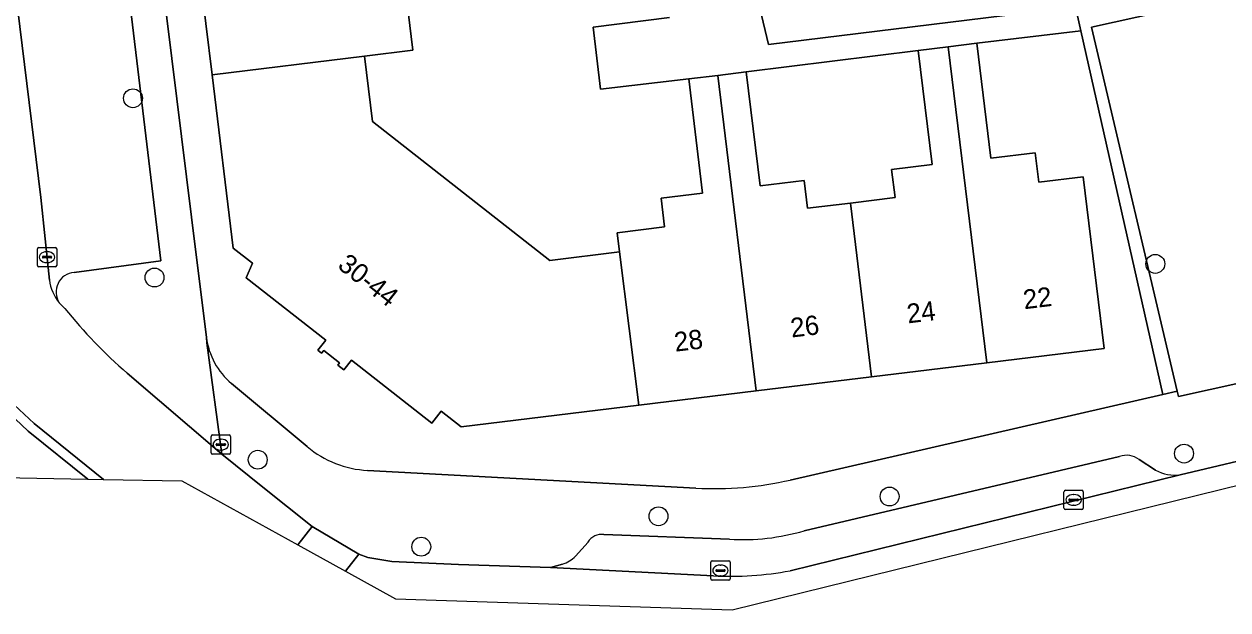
# Model space of a CAD drawing. Extents: x 158472 to 159562, y 388525 to 389606.
# Drawn here: x 159109.3 to 159171.7, y 388546.8 to 388577.2 of the extents above; entities that cross this region are included whole.
import ezdxf

# ---------------------------------------------------------------- set-up
doc = ezdxf.new("R2010")
doc.units = 0
for name, color, linetype in [('IMGEO_Boom', 7, 'Continuous'), ('IMGEO_Erf', 7, 'Continuous'), ('IMGEO_Kolk', 7, 'Continuous'), ('IMGEO_Pand', 7, 'Continuous'), ('IMGEO_Pand_nummerreeks', 7, 'Continuous'), ('IMGEO_Parkeervlak_open', 7, 'Continuous'), ('IMGEO_Rijbaan_lokaal_open', 7, 'Continuous'), ('IMGEO_Voetpad_open', 7, 'Continuous')]:
    doc.layers.add(name, color=color, linetype=linetype)

msp = doc.modelspace()

# ---------------------------------------------------------------- linework, layer by layer
at = {"layer": 'IMGEO_Boom'}
for centre in [(159114.982, 388573.325), (159167.939, 388564.744), (159116.097, 388564.038), (159121.444, 388554.597), (159169.426, 388554.915), (159154.175, 388552.691), (159142.201, 388551.666), (159129.915, 388550.091)]:
    msp.add_circle(centre, 0.489, dxfattribs=at)
at = {"layer": 'IMGEO_Erf'}
for points in [[(159110.83, 388625.149), (159118.272, 388565.079), (159118.785, 388560.939)], [(159123.66, 388623.667), (159129.482, 388575.813), (159126.975, 388575.508), (159127.387, 388572.122), (159136.577, 388564.926), (159140.19, 388565.365), (159140.069, 388566.36), (159142.517, 388566.658), (159142.336, 388568.152), (159144.491, 388568.414), (159143.771, 388574.327), (159139.197, 388573.79), (159138.819, 388577.008), (159142.766, 388577.513)], [(159164.088, 388576.829), (159158.698, 388576.174), (159159.423, 388570.214), (159161.714, 388570.493), (159161.898, 388568.981), (159164.21, 388569.262), (159165.294, 388560.357), (159159.207, 388559.617), (159153.238, 388558.891), (159147.27, 388558.165), (159141.183, 388557.424), (159131.982, 388556.305), (159130.952, 388557.112), (159130.468, 388556.494), (159126.299, 388559.758), (159125.904, 388559.254), (159125.593, 388559.498), (159125.687, 388559.619), (159124.869, 388560.259), (159124.753, 388560.111), (159124.551, 388560.269), (159124.964, 388560.797), (159120.85, 388564.019), (159121.173, 388564.778), (159120.169, 388565.564), (159119.076, 388574.547), (159118.428, 388579.873)], [(159149.026, 388553.544), (159168.333, 388557.977), (159164.088, 388576.829)], [(159120.087, 388558.55), (159124.007, 388555.275)], [(159127.137, 388554.043), (159144.146, 388553.124)]]:
    msp.add_lwpolyline(points, dxfattribs=at)
for points in [[(159160.33, 388607.901), (159141.459, 388603.456), (159142.851, 388597.573), (159148.578, 388598.928), (159148.055, 388601.14), (159149.616, 388601.51), (159149.064, 388603.843), (159152.996, 388604.774), (159157.861, 388605.925), (159159.276, 388599.948), (159160.663, 388594.088), (159162.05, 388588.227), (159163.465, 388582.249), (159158.6, 388581.098), (159154.66, 388580.165), (159154.105, 388582.507), (159152.632, 388582.158), (159152.12, 388584.32), (159146.284, 388582.939), (159147.9, 388576.12), (159163.812, 388578.056), (159167.183, 388578.802)], [(159155.662, 388575.805), (159146.749, 388574.689), (159147.466, 388568.796), (159149.746, 388569.073), (159149.922, 388567.624), (159152.144, 388567.895), (159154.456, 388568.176), (159154.278, 388569.637), (159156.381, 388569.893)]]:
    msp.add_lwpolyline(points, close=True, dxfattribs=at)
for centre, radius, start, end in [((159122.467, 388561.396), 3.71, 187.07854, 230.10205), ((159127.42, 388559.353), 5.318, 230.07686, 266.95293), ((159145.095, 388570.654), 17.556, 266.90025, 282.93789)]:
    msp.add_arc(centre, radius, start, end, dxfattribs=at)
at = {"layer": 'IMGEO_Kolk'}
for p, q in [((159110.028, 388564.668), (159110.028, 388565.52)), ((159110.103, 388565.594), (159110.955, 388565.594)), ((159111.029, 388565.52), (159111.029, 388564.668)), ((159110.287, 388565.088), (159110.287, 388565.1)), ((159110.725, 388565.051), (159110.327, 388565.051)), ((159110.33, 388565.137), (159110.728, 388565.137)), ((159110.516, 388565.374), (159110.541, 388565.374)), ((159110.771, 388565.1), (159110.771, 388565.088)), ((159110.955, 388564.594), (159110.103, 388564.594)), ((159110.539, 388564.814), (159110.514, 388564.814)), ((159119.03, 388554.954), (159119.03, 388555.806)), ((159119.105, 388555.88), (159119.957, 388555.88)), ((159119.518, 388555.66), (159119.543, 388555.66)), ((159120.031, 388555.806), (159120.031, 388554.954)), ((159119.957, 388554.88), (159119.105, 388554.88)), ((159119.289, 388555.374), (159119.289, 388555.386)), ((159119.727, 388555.337), (159119.329, 388555.337)), ((159119.332, 388555.423), (159119.73, 388555.423)), ((159119.541, 388555.1), (159119.516, 388555.1)), ((159119.773, 388555.386), (159119.773, 388555.374)), ((159163.284, 388553.014), (159164.136, 388553.014)), ((159163.209, 388552.088), (159163.209, 388552.94)), ((159163.468, 388552.508), (159163.468, 388552.52)), ((159163.906, 388552.471), (159163.508, 388552.471)), ((159163.511, 388552.557), (159163.909, 388552.557)), ((159163.697, 388552.794), (159163.722, 388552.794)), ((159163.952, 388552.52), (159163.952, 388552.508)), ((159164.21, 388552.94), (159164.21, 388552.088)), ((159164.136, 388552.014), (159163.284, 388552.014)), ((159163.72, 388552.234), (159163.695, 388552.234)), ((159144.912, 388548.43), (159144.912, 388549.282)), ((159144.987, 388549.356), (159145.839, 388549.356)), ((159145.913, 388549.282), (159145.913, 388548.43)), ((159145.171, 388548.85), (159145.171, 388548.862)), ((159145.609, 388548.813), (159145.211, 388548.813)), ((159145.214, 388548.899), (159145.612, 388548.899)), ((159145.4, 388549.136), (159145.425, 388549.136)), ((159145.655, 388548.862), (159145.655, 388548.85)), ((159145.839, 388548.356), (159144.987, 388548.356)), ((159145.423, 388548.576), (159145.398, 388548.576))]:
    msp.add_line(p, q, dxfattribs=at)
for points in [[(159110.028, 388564.668), (159110.028, 388565.52)], [(159110.103, 388565.594), (159110.955, 388565.594)], [(159111.029, 388565.52), (159111.029, 388564.668)], [(159110.955, 388564.594), (159110.103, 388564.594)], [(159119.03, 388554.954), (159119.03, 388555.806)], [(159119.105, 388555.88), (159119.957, 388555.88)], [(159120.031, 388555.806), (159120.031, 388554.954)], [(159119.957, 388554.88), (159119.105, 388554.88)], [(159163.284, 388553.014), (159164.136, 388553.014)], [(159163.209, 388552.088), (159163.209, 388552.94)], [(159164.21, 388552.94), (159164.21, 388552.088)], [(159164.136, 388552.014), (159163.284, 388552.014)], [(159144.912, 388548.43), (159144.912, 388549.282)], [(159144.987, 388549.356), (159145.839, 388549.356)], [(159145.913, 388549.282), (159145.913, 388548.43)], [(159145.839, 388548.356), (159144.987, 388548.356)]]:
    msp.add_lwpolyline(points, dxfattribs=at)
for centre, radius, start, end in [((159110.105, 388565.518), 0.0765, 91.55205, 178.44795), ((159110.105, 388565.518), 0.0765, 91.55205, 178.44795), ((159110.953, 388565.518), 0.0765, 1.55205, 88.44795), ((159110.953, 388565.518), 0.0765, 1.55205, 88.44795), ((159110.327, 388565.097), 0.0403, 85.87752, 175.75265), ((159110.324, 388565.087), 0.0366, 178.93798, 274.71019), ((159110.728, 388565.094), 0.043, 264.86636, 352.45326), ((159110.732, 388565.099), 0.0386, 1.73085, 96.63898), ((159110.105, 388564.67), 0.0765, 181.55205, 268.44795), ((159110.105, 388564.67), 0.0765, 181.55205, 268.44795), ((159110.953, 388564.67), 0.0765, 271.55205, 358.44795), ((159110.953, 388564.67), 0.0765, 271.55205, 358.44795), ((159119.107, 388555.804), 0.0765, 91.55205, 178.44795), ((159119.107, 388555.804), 0.0765, 91.55205, 178.44795), ((159119.955, 388555.804), 0.0765, 1.55205, 88.44795), ((159119.955, 388555.804), 0.0765, 1.55205, 88.44795), ((159119.107, 388554.956), 0.0765, 181.55205, 268.44795), ((159119.107, 388554.956), 0.0765, 181.55205, 268.44795), ((159119.329, 388555.383), 0.0403, 85.87752, 175.75265), ((159119.326, 388555.373), 0.0366, 178.93798, 274.71019), ((159119.73, 388555.38), 0.043, 264.86636, 352.45326), ((159119.734, 388555.385), 0.0386, 1.73085, 96.63898), ((159119.955, 388554.956), 0.0765, 271.55205, 358.44795), ((159119.955, 388554.956), 0.0765, 271.55205, 358.44795), ((159163.286, 388552.938), 0.0765, 91.55205, 178.44795), ((159163.286, 388552.938), 0.0765, 91.55205, 178.44795), ((159164.134, 388552.938), 0.0765, 1.55205, 88.44795), ((159164.134, 388552.938), 0.0765, 1.55205, 88.44795), ((159163.508, 388552.517), 0.0403, 85.87752, 175.75265), ((159163.505, 388552.507), 0.0366, 178.93798, 274.71019), ((159163.909, 388552.514), 0.043, 264.86636, 352.45326), ((159163.913, 388552.519), 0.0386, 1.73085, 96.63898), ((159163.286, 388552.09), 0.0765, 181.55205, 268.44795), ((159163.286, 388552.09), 0.0765, 181.55205, 268.44795), ((159164.134, 388552.09), 0.0765, 271.55205, 358.44795), ((159164.134, 388552.09), 0.0765, 271.55205, 358.44795), ((159144.989, 388549.28), 0.0765, 91.55205, 178.44795), ((159144.989, 388549.28), 0.0765, 91.55205, 178.44795), ((159145.837, 388549.28), 0.0765, 1.55205, 88.44795), ((159145.837, 388549.28), 0.0765, 1.55205, 88.44795), ((159145.211, 388548.859), 0.0403, 85.87752, 175.75265), ((159145.208, 388548.849), 0.0366, 178.93798, 274.71019), ((159145.612, 388548.856), 0.043, 264.86636, 352.45326), ((159145.616, 388548.861), 0.0386, 1.73085, 96.63898), ((159144.989, 388548.432), 0.0765, 181.55205, 268.44795), ((159144.989, 388548.432), 0.0765, 181.55205, 268.44795), ((159145.837, 388548.432), 0.0765, 271.55205, 358.44795), ((159145.837, 388548.432), 0.0765, 271.55205, 358.44795)]:
    msp.add_arc(centre, radius, start, end, dxfattribs=at)
for centre, major_axis, ratio, start_param, end_param in [((159110.515, 388565.094), (-0.387, 0.002), 0.722429, 4.712389, 7.853982), ((159110.54, 388565.094), (-0.39, 0.002), 0.717154, 1.570796, 4.712389), ((159119.517, 388555.38), (-0.387, 0.002), 0.722429, 4.712389, 7.853982), ((159119.542, 388555.38), (-0.39, 0.002), 0.717154, 1.570796, 4.712389), ((159163.696, 388552.514), (-0.387, 0.002), 0.722429, 4.712389, 7.853982), ((159163.721, 388552.514), (-0.39, 0.002), 0.717154, 1.570796, 4.712389), ((159145.399, 388548.856), (-0.387, 0.002), 0.722429, 4.712389, 7.853982), ((159145.424, 388548.856), (-0.39, 0.002), 0.717154, 1.570796, 4.712389)]:
    msp.add_ellipse(centre, major_axis=major_axis, ratio=ratio, start_param=start_param, end_param=end_param, dxfattribs=at)
at = {"layer": 'IMGEO_Pand'}
msp.add_lwpolyline([(159118.428, 388579.873), (159119.076, 388574.547), (159126.975, 388575.508), (159129.482, 388575.813), (159123.66, 388623.667)], dxfattribs=at)
for points in [[(159157.216, 388575.994), (159159.207, 388559.617), (159165.294, 388560.357), (159164.21, 388569.262), (159161.898, 388568.981), (159161.714, 388570.493), (159159.423, 388570.214), (159158.698, 388576.174)], [(159119.076, 388574.547), (159120.169, 388565.564), (159121.173, 388564.778), (159120.85, 388564.019), (159124.964, 388560.797), (159124.551, 388560.269), (159124.753, 388560.111), (159124.869, 388560.259), (159125.687, 388559.619), (159125.593, 388559.498), (159125.904, 388559.254), (159126.299, 388559.758), (159130.468, 388556.494), (159130.952, 388557.112), (159131.982, 388556.305), (159141.183, 388557.424), (159140.19, 388565.365), (159136.577, 388564.926), (159127.387, 388572.122), (159126.975, 388575.508)], [(159157.216, 388575.994), (159155.662, 388575.805), (159156.381, 388569.893), (159154.278, 388569.637), (159154.456, 388568.176), (159152.144, 388567.895), (159153.238, 388558.891), (159159.207, 388559.617)], [(159141.183, 388557.424), (159147.27, 388558.165), (159145.282, 388574.511), (159143.771, 388574.327), (159144.491, 388568.414), (159142.336, 388568.152), (159142.517, 388566.658), (159140.069, 388566.36), (159140.19, 388565.365)], [(159145.282, 388574.511), (159147.27, 388558.165), (159153.238, 388558.891), (159152.144, 388567.895), (159149.922, 388567.624), (159149.746, 388569.073), (159147.466, 388568.796), (159146.749, 388574.689)]]:
    msp.add_lwpolyline(points, close=True, dxfattribs=at)
at = {"layer": 'IMGEO_Parkeervlak_open'}
for points in [[(159105.143, 388609.78), (159105.926, 388604.361), (159107.227, 388591.622), (159108.761, 388580.024), (159110.205, 388568.177), (159110.654, 388563.9)], [(159111.928, 388564.306), (159116.425, 388564.9), (159111.05, 388609.675), (159106.403, 388609.061)], [(159166.084, 388554.757), (159163.006, 388554.032), (159149.754, 388550.917)], [(159167.951, 388554.059), (159167.098, 388554.601)], [(159149.019, 388548.845), (159169.234, 388553.816)], [(159145.877, 388550.479), (159139.377, 388550.72)], [(159138.552, 388550.318), (159137.899, 388549.606)], [(159137.227, 388549.187), (159136.61, 388549.013), (159145.051, 388548.574)]]:
    msp.add_lwpolyline(points, dxfattribs=at)
for centre, radius, start, end in [((159112.015, 388563.29), 1.02, 94.909, 213.13166), ((159112.91, 388564.185), 2.274, 187.20776, 219.72119), ((159166.461, 388553.831), 0.999, 50.36596, 112.14172), ((159168.945, 388555.797), 2.002, 240.24478, 278.30567), ((159139.259, 388549.914), 0.815, 81.69211, 150.26531), ((159146.577, 388561.663), 11.206, 266.42002, 286.47118), ((159136.766, 388550.674), 1.557, 287.20907, 316.67899), ((159145.854, 388566.009), 17.453, 267.36448, 280.44957)]:
    msp.add_arc(centre, radius, start, end, dxfattribs=at)
at = {"layer": 'IMGEO_Rijbaan_lokaal_open'}
for points in [[(159110.654, 388563.9), (159110.205, 388568.177), (159108.761, 388580.024), (159107.227, 388591.622), (159105.926, 388604.361), (159105.143, 388609.78), (159105.124, 388609.948), (159105.054, 388612.754)], [(159111.46, 388562.434), (159111.161, 388562.732)], [(159125.989, 388548.824), (159128.572, 388547.396), (159146.022, 388546.814), (159178.533, 388554.83), (159193.843, 388558.605), (159193.843, 388558.605), (159193.609, 388559.593), (159183.651, 388557.219), (159180.83, 388556.547), (159174.19, 388554.983), (159169.234, 388553.816), (159149.019, 388548.845)], [(159123.516, 388550.191), (159124.259, 388551.138), (159121.711, 388553.17), (159119.591, 388554.891), (159114.684, 388559.08)], [(159108.568, 388557.684), (159109.865, 388556.466), (159113.459, 388553.58), (159117.52, 388553.506), (159123.516, 388550.191)], [(159145.051, 388548.574), (159136.61, 388549.013), (159131.839, 388549.17), (159128.397, 388549.326), (159127.145, 388549.535), (159126.685, 388549.71), (159125.989, 388548.824), (159125.989, 388548.824)]]:
    msp.add_lwpolyline(points, dxfattribs=at)
for points in [[(159167.373, 388608.491), (159161.72, 388607.241), (159164.57, 388595.141), (159166.293, 388595.522), (159166.762, 388593.532), (159165.038, 388593.151), (159168.127, 388580.036), (159169.851, 388580.417), (159170.357, 388578.269), (159164.637, 388577.004), (159169.077, 388558.152), (159169.142, 388557.878), (159173.898, 388558.93), (159173.799, 388559.349), (159179.702, 388560.654), (159175.232, 388579.635), (159174.222, 388579.412)], [(159125.989, 388548.824), (159125.989, 388548.824), (159126.685, 388549.71), (159124.259, 388551.138), (159123.516, 388550.191)]]:
    msp.add_lwpolyline(points, close=True, dxfattribs=at)
for centre, radius, start, end in [((159112.91, 388564.185), 2.274, 187.20776, 219.72119), ((159131.058, 388578.046), 25.056, 218.54103, 229.19461), ((159145.854, 388566.009), 17.453, 267.36448, 280.44957)]:
    msp.add_arc(centre, radius, start, end, dxfattribs=at)
at = {"layer": 'IMGEO_Voetpad_open'}
for points in [[(159118.272, 388565.079), (159110.83, 388625.149), (159110.787, 388625.495), (159112.466, 388625.791), (159112.201, 388626.693), (159111.437, 388629.297), (159109.961, 388634.324), (159109.117, 388637.198), (159108.722, 388638.457), (159094.487, 388683.875)], [(159165.584, 388616.269), (159166.772, 388611.015), (159159.973, 388609.415), (159160.33, 388607.901), (159167.183, 388578.802), (159163.812, 388578.056), (159164.088, 388576.829), (159168.333, 388557.977), (159169.077, 388558.152), (159164.637, 388577.004), (159170.357, 388578.269), (159169.851, 388580.417), (159168.127, 388580.036), (159165.038, 388593.151), (159166.762, 388593.532), (159166.293, 388595.522), (159164.57, 388595.141), (159161.72, 388607.241), (159167.373, 388608.491), (159174.222, 388579.412)], [(159106.403, 388609.061), (159111.05, 388609.675), (159116.425, 388564.9), (159111.928, 388564.306)], [(159284.448, 388584.604), (159263.015, 388579.505), (159257.184, 388578.118), (159255.718, 388577.769), (159255.567, 388578.404), (159253.767, 388577.959), (159247.052, 388576.361), (159245.514, 388576.124), (159182.704, 388561.32), (159179.702, 388560.654), (159173.799, 388559.349), (159173.898, 388558.93), (159169.142, 388557.878), (159169.077, 388558.152), (159168.333, 388557.977), (159149.026, 388553.544)], [(159142.766, 388577.513), (159138.819, 388577.008), (159139.197, 388573.79), (159143.771, 388574.327), (159145.282, 388574.511), (159146.749, 388574.689), (159155.662, 388575.805), (159157.216, 388575.994), (159158.698, 388576.174), (159164.088, 388576.829), (159163.812, 388578.056), (159147.9, 388576.12), (159146.284, 388582.939)], [(159114.684, 388559.08), (159119.591, 388554.891), (159118.8, 388560.656), (159118.785, 388560.939), (159118.272, 388565.079)], [(159111.161, 388562.732), (159111.46, 388562.434)], [(159118.785, 388560.939), (159118.8, 388560.656), (159119.591, 388554.891), (159121.711, 388553.17), (159124.259, 388551.138), (159126.685, 388549.71), (159127.145, 388549.535), (159128.397, 388549.326), (159131.839, 388549.17), (159136.61, 388549.013), (159137.227, 388549.187)], [(159124.007, 388555.275), (159120.087, 388558.55)], [(159169.234, 388553.816), (159174.19, 388554.983), (159174.08, 388555.47), (159180.72, 388557.034), (159180.83, 388556.547), (159183.651, 388557.219)], [(159149.754, 388550.917), (159163.006, 388554.032), (159166.084, 388554.757)], [(159167.098, 388554.601), (159167.951, 388554.059)], [(159144.146, 388553.124), (159127.137, 388554.043)], [(159139.377, 388550.72), (159145.877, 388550.479)], [(159137.899, 388549.606), (159138.552, 388550.318)]]:
    msp.add_lwpolyline(points, dxfattribs=at)
for points in [[(159112.642, 388553.595), (159113.459, 388553.58), (159109.865, 388556.466), (159108.568, 388557.684), (159108.199, 388557.347), (159109.552, 388556.076)], [(159105.178, 388553.291), (159105.575, 388553.725), (159112.642, 388553.595), (159109.552, 388556.076), (159108.199, 388557.347), (159104.482, 388554.186)]]:
    msp.add_lwpolyline(points, close=True, dxfattribs=at)
for centre, radius, start, end in [((159112.015, 388563.29), 1.02, 94.909, 213.13166), ((159131.058, 388578.046), 25.056, 218.54103, 229.19461), ((159122.467, 388561.396), 3.71, 187.07854, 230.10205), ((159127.42, 388559.353), 5.318, 230.07686, 266.95293), ((159166.461, 388553.831), 0.999, 50.36596, 112.14172), ((159168.945, 388555.797), 2.002, 240.24478, 278.30567), ((159145.095, 388570.654), 17.556, 266.90025, 282.93789), ((159139.259, 388549.914), 0.815, 81.69211, 150.26531), ((159146.577, 388561.663), 11.206, 266.42002, 286.47118), ((159136.766, 388550.674), 1.557, 287.20907, 316.67899)]:
    msp.add_arc(centre, radius, start, end, dxfattribs=at)

# ---------------------------------------------------------------- texts
at = {"layer": 'IMGEO_Pand_nummerreeks'}
for s, rotation, p in [('30-44', 321.91074, (159125.526, 388564.567)), ('22', 6.93571, (159161.153, 388562.392)), ('24', 6.93571, (159155.128, 388561.659)), ('26', 6.93571, (159149.1, 388560.926)), ('28', 6.93571, (159143.076, 388560.192))]:
    msp.add_text(s, height=1, rotation=rotation, dxfattribs=at).set_placement(p)

doc.saveas('drawing.dxf')
